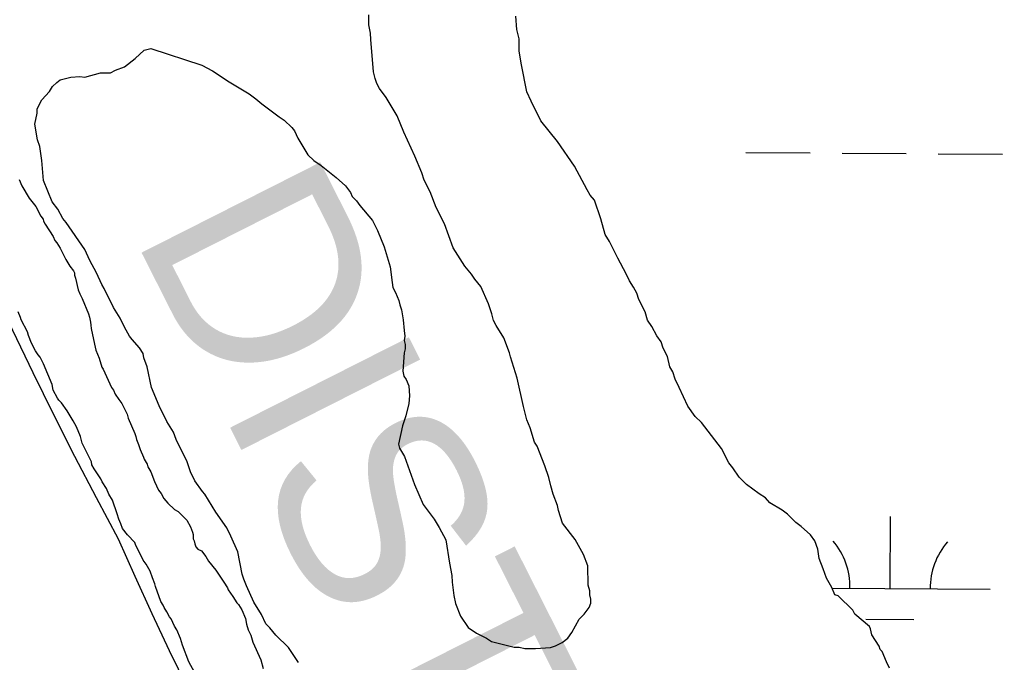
# Model space of a CAD drawing. Extents: x 3172231 to 3210228, y 940198 to 965780.
# Drawn here: x 3187806.4 to 3188297, y 949555.5 to 949876.3 of the extents above; entities that cross this region are included whole.
import ezdxf

# ---------------------------------------------------------------- set-up
doc = ezdxf.new("R2010")
doc.units = 0
for name, color, linetype in [('V-LEVE-TOET', 7, 'Continuous'), ('V-SITE-VEGE', 7, 'Continuous'), ('V-TOPO-GNAM-IDEN', 7, 'Continuous'), ('V-TOPO-SHOR', 7, 'Continuous'), ('V-WETL-SWMP', 7, 'Continuous')]:
    doc.layers.add(name, color=color, linetype=linetype)

msp = doc.modelspace()

# ---------------------------------------------------------------- linework, layer by layer
at = {"layer": 'V-LEVE-TOET'}
for points in [[(3187723.247, 949896.173), (3187740.706, 949859.362), (3187757.635, 949822.304), (3187774.031, 949785.01), (3187783.407, 949763.649), (3187793.018, 949742.387), (3187802.863, 949721.229), (3187812.937, 949700.177), (3187823.24, 949679.239)], [(3187823.24, 949679.239), (3187833.773, 949658.412), (3187844.529, 949637.707), (3187855.51, 949617.125), (3187863.823, 949598.476), (3187872.345, 949579.919), (3187881.076, 949561.456), (3187890.011, 949543.09)]]:
    msp.add_lwpolyline(points, dxfattribs=at)
at = {"layer": 'V-SITE-VEGE'}
for p, q in [((3187980.723, 949873.786), (3187980.68, 949878.755)), ((3187981.594, 949869.655), (3187980.723, 949873.786)), ((3187981.624, 949866.344), (3187981.594, 949869.655)), ((3187983.017, 949850.208), (3187981.624, 949866.344)), ((3187864.118, 949856.964), (3187868.634, 949861.148)), ((3187868.634, 949861.148), (3187871.937, 949862.006)), ((3187871.937, 949862.006), (3187897.275, 949853.548)), ((3187858.775, 949852.774), (3187864.118, 949856.964)), ((3187838.948, 949847.621), (3187846.796, 949849.763)), ((3187846.796, 949849.763), (3187851.765, 949849.81)), ((3187851.765, 949849.81), (3187854.237, 949851.076)), ((3187854.237, 949851.076), (3187858.775, 949852.774)), ((3187897.275, 949853.548), (3187902.686, 949850.699)), ((3187902.686, 949850.699), (3187906.016, 949848.659)), ((3187983.875, 949846.902), (3187983.017, 949850.208)), ((3187822.845, 949842.915), (3187824.897, 949845.004)), ((3187824.897, 949845.004), (3187826.539, 949846.261)), ((3187826.539, 949846.261), (3187831.911, 949847.553)), ((3187831.911, 949847.553), (3187836.46, 949848.01)), ((3187836.46, 949848.01), (3187838.948, 949847.621)), ((3187906.016, 949848.659), (3187910.184, 949845.8)), ((3187910.184, 949845.8), (3187921.01, 949839.277)), ((3187984.727, 949844.426), (3187983.875, 949846.902)), ((3187817.524, 949836.24), (3187821.213, 949840.414)), ((3187821.213, 949840.414), (3187822.845, 949842.915)), ((3187985.993, 949841.954), (3187984.727, 949844.426)), ((3187989.347, 949837.43), (3187985.993, 949841.954)), ((3187816.302, 949834.157), (3187817.524, 949836.24)), ((3187921.01, 949839.277), (3187924.346, 949836.824)), ((3187924.346, 949836.824), (3187927.266, 949834.366)), ((3187994.813, 949828.374), (3187989.347, 949837.43)), ((3187815.083, 949831.663), (3187816.302, 949834.157)), ((3187815.099, 949829.592), (3187815.083, 949831.663)), ((3187927.266, 949834.366), (3187936.026, 949827.821)), ((3187813.911, 949824.198), (3187815.099, 949829.592)), ((3187936.026, 949827.821), (3187938.522, 949826.191)), ((3187938.522, 949826.191), (3187942.284, 949822.498)), ((3187998.205, 949820.122), (3187994.813, 949828.374)), ((3187815.226, 949816.344), (3187813.911, 949824.198)), ((3187942.284, 949822.498), (3187943.542, 949820.856)), ((3187943.542, 949820.856), (3187945.231, 949817.145)), ((3188003.698, 949808.166), (3187998.205, 949820.122)), ((3187816.498, 949813.043), (3187815.226, 949816.344)), ((3187945.231, 949817.145), (3187950.28, 949808.91)), ((3187817.393, 949806.014), (3187816.498, 949813.043)), ((3187818.315, 949796.083), (3187817.393, 949806.014)), ((3187950.28, 949808.91), (3187953.202, 949806.038)), ((3187953.202, 949806.038), (3187956.952, 949803.591)), ((3188007.085, 949799.917), (3188003.698, 949808.166)), ((3187956.952, 949803.591), (3187964.462, 949797.449)), ((3187822.554, 949785.36), (3187818.315, 949796.083)), ((3187964.462, 949797.449), (3187969.056, 949793.349)), ((3188008.365, 949796.204), (3188007.085, 949799.917)), ((3188011.316, 949790.435), (3188008.365, 949796.204)), ((3187969.056, 949793.349), (3187971.569, 949790.062)), ((3187971.569, 949790.062), (3187972.419, 949788)), ((3187972.419, 949788), (3187974.507, 949785.95)), ((3187974.507, 949785.95), (3187976.187, 949783.482)), ((3188014.288, 949782.595), (3188011.316, 949790.435)), ((3187825.487, 949781.659), (3187822.554, 949785.36)), ((3187828.012, 949777.129), (3187825.487, 949781.659)), ((3187976.187, 949783.482), (3187982.466, 949776.086)), ((3188018.509, 949774.352), (3188014.288, 949782.595)), ((3187829.689, 949775.073), (3187828.012, 949777.129)), ((3187982.466, 949776.086), (3187984.997, 949771.14)), ((3187838.926, 949761.496), (3187829.689, 949775.073)), ((3187984.997, 949771.14), (3187988.387, 949762.891)), ((3188022.758, 949762.385), (3188018.509, 949774.352)), ((3187841.459, 949756.137), (3187838.926, 949761.496)), ((3187988.387, 949762.891), (3187991.379, 949752.983)), ((3188028.64, 949753.329), (3188022.758, 949762.385)), ((3187844.83, 949749.958), (3187841.459, 949756.137)), ((3187991.379, 949752.983), (3187992.28, 949745.125)), ((3188031.991, 949749.221), (3188028.64, 949753.329)), ((3187847.366, 949744.185), (3187844.83, 949749.958)), ((3188033.67, 949746.753), (3188031.991, 949749.221)), ((3188036.603, 949743.052), (3188033.67, 949746.753)), ((3187848.629, 949742.126), (3187847.366, 949744.185)), ((3187853.27, 949732.646), (3187848.629, 949742.126)), ((3187992.28, 949745.125), (3187992.716, 949742.643)), ((3187992.716, 949742.643), (3187993.982, 949740.171)), ((3188040.41, 949734.393), (3188036.603, 949743.052)), ((3187993.982, 949740.171), (3187995.678, 949736.046)), ((3187856.635, 949727.295), (3187853.27, 949732.646)), ((3187995.678, 949736.046), (3187996.11, 949733.98)), ((3187996.11, 949733.98), (3187996.962, 949731.503)), ((3188042.114, 949729.441), (3188040.41, 949734.393)), ((3187858.748, 949722.761), (3187856.635, 949727.295)), ((3187996.962, 949731.503), (3187997.836, 949726.543)), ((3188042.97, 949726.136), (3188042.114, 949729.441)), ((3187861.276, 949718.228), (3187858.748, 949722.761)), ((3187997.836, 949726.543), (3187998.299, 949721.165)), ((3188044.238, 949723.664), (3188042.97, 949726.136)), ((3188048.02, 949717.489), (3188044.238, 949723.664)), ((3187862.531, 949716.584), (3187861.276, 949718.228)), ((3187998.299, 949721.165), (3187998.741, 949718.269)), ((3187998.741, 949718.269), (3187998.346, 949716.197)), ((3188050.988, 949710.063), (3188048.02, 949717.489)), ((3187866.297, 949712.48), (3187862.531, 949716.584)), ((3187867.981, 949709.596), (3187866.297, 949712.48)), ((3187998.346, 949716.197), (3187998.78, 949714.13)), ((3187998.78, 949714.13), (3187998.799, 949712.058)), ((3187868.415, 949707.53), (3187867.981, 949709.596)), ((3187870.113, 949702.991), (3187868.415, 949707.53)), ((3187998.404, 949709.985), (3187997.66, 949700.869)), ((3187998.799, 949712.058), (3187998.404, 949709.985)), ((3188051.422, 949707.997), (3188050.988, 949710.063)), ((3188054.834, 949697.263), (3188051.422, 949707.997)), ((3187872.279, 949692.659), (3187870.113, 949702.991)), ((3187997.66, 949700.869), (3187998.098, 949698.389)), ((3187998.098, 949698.389), (3187999.356, 949696.745)), ((3187876.091, 949683.586), (3187872.279, 949692.659)), ((3187999.356, 949696.745), (3188000.63, 949693.445)), ((3188000.63, 949693.445), (3188001.088, 949688.479)), ((3188057.863, 949683.214), (3188054.834, 949697.263)), ((3188001.088, 949688.479), (3188000.71, 949684.75)), ((3187879.89, 949675.755), (3187876.091, 949683.586)), ((3188000.71, 949684.75), (3187999.112, 949678.524)), ((3188059.581, 949676.605), (3188057.863, 949683.214)), ((3187999.112, 949678.524), (3187997.502, 949673.541)), ((3187883.253, 949670.403), (3187879.89, 949675.755)), ((3187997.502, 949673.541), (3187995.518, 949664.413)), ((3188061.277, 949672.48), (3188059.581, 949676.605)), ((3187884.529, 949666.688), (3187883.253, 949670.403)), ((3188063.413, 949665.462), (3188061.277, 949672.48)), ((3187890.015, 949655.56), (3187884.529, 949666.688)), ((3187995.518, 949664.413), (3187995.95, 949662.347)), ((3188064.675, 949663.403), (3188063.413, 949665.462)), ((3188068.492, 949653.501), (3188064.675, 949663.403)), ((3187995.95, 949662.347), (3187998.473, 949658.23)), ((3187998.473, 949658.23), (3188003.573, 949644.199)), ((3187891.717, 949650.607), (3187890.015, 949655.56)), ((3188070.618, 949647.724), (3188068.492, 949653.501)), ((3187893.831, 949646.073), (3187891.717, 949650.607)), ((3187897.607, 949640.726), (3187893.831, 949646.073)), ((3188003.573, 949644.199), (3188007.806, 949634.301)), ((3188071.484, 949643.593), (3188070.618, 949647.724)), ((3188072.764, 949639.462), (3188071.484, 949643.593)), ((3187898.86, 949639.495), (3187897.607, 949640.726)), ((3187904.329, 949630.437), (3187898.86, 949639.495)), ((3188074.888, 949633.687), (3188072.764, 949639.462)), ((3188007.806, 949634.301), (3188013.258, 949626.9)), ((3188075.326, 949631.207), (3188074.888, 949633.687)), ((3187909.785, 949622.622), (3187904.329, 949630.437)), ((3188077.454, 949625.016), (3188075.326, 949631.207)), ((3188013.258, 949626.9), (3188015.781, 949622.781)), ((3188083.742, 949616.793), (3188077.454, 949625.016)), ((3187911.894, 949618.501), (3187909.785, 949622.622)), ((3188015.781, 949622.781), (3188019.152, 949616.602)), ((3187915.279, 949610.663), (3187911.894, 949618.501)), ((3188019.152, 949616.602), (3188020.915, 949605.025)), ((3188087.952, 949609.379), (3188083.742, 949616.793)), ((3187917.452, 949599.506), (3187915.279, 949610.663)), ((3188090.078, 949603.604), (3188087.952, 949609.379)), ((3188020.915, 949605.025), (3188022.216, 949598.828)), ((3187918.304, 949597.03), (3187917.452, 949599.506)), ((3188090.164, 949594.079), (3188090.078, 949603.604)), ((3187919.576, 949593.728), (3187918.304, 949597.03)), ((3188022.216, 949598.828), (3188022.246, 949595.514)), ((3188022.246, 949595.514), (3188023.135, 949588.899)), ((3187923.381, 949585.483), (3187919.576, 949593.728)), ((3188091.02, 949591.189), (3188090.164, 949594.079)), ((3188091.041, 949589.118), (3188091.02, 949591.189)), ((3187927.166, 949579.306), (3187923.381, 949585.483)), ((3188023.135, 949588.899), (3188024.004, 949584.766)), ((3188024.004, 949584.766), (3188026.545, 949578.579)), ((3188090.684, 949582.905), (3188091.491, 949584.981)), ((3188091.473, 949587.054), (3188091.041, 949589.118)), ((3188091.491, 949584.981), (3188091.473, 949587.054)), ((3188088.231, 949579.568), (3188090.684, 949582.905)), ((3187929.277, 949574.772), (3187927.166, 949579.306)), ((3187931.366, 949572.72), (3187929.277, 949574.772)), ((3188026.545, 949578.579), (3188030.326, 949572.818)), ((3188082.105, 949570.404), (3188085.769, 949577.06)), ((3188085.769, 949577.06), (3188088.231, 949579.568)), ((3187934.299, 949569.021), (3187931.366, 949572.72)), ((3188030.326, 949572.818), (3188034.493, 949569.957)), ((3188034.493, 949569.957), (3188039.484, 949567.52)), ((3188080.061, 949567.485), (3188082.105, 949570.404)), ((3187940.568, 949562.869), (3187934.299, 949569.021)), ((3188039.484, 949567.52), (3188041.985, 949565.888)), ((3188041.985, 949565.888), (3188053.188, 949563.094)), ((3188073.887, 949563.701), (3188077.184, 949565.388)), ((3188077.184, 949565.388), (3188080.061, 949567.485)), ((3187945.606, 949555.464), (3187940.568, 949562.869)), ((3188053.188, 949563.094), (3188055.674, 949563.117)), ((3188055.674, 949563.117), (3188058.58, 949562.316)), ((3188058.58, 949562.316), (3188063.962, 949562.365)), ((3188063.962, 949562.365), (3188071.411, 949562.851)), ((3188071.411, 949562.851), (3188073.887, 949563.701))]:
    msp.add_line(p, q, dxfattribs=at)
at = {"layer": 'V-TOPO-SHOR'}
for points in [[(3187806.227, 949796.568), (3187807.526, 949793.29), (3187811.126, 949787.246), (3187814.458, 949782.972), (3187817.035, 949778.186), (3187818.063, 949776.676), (3187818.325, 949775.664), (3187819.097, 949774.153), (3187823.205, 949768.114), (3187823.984, 949766.096), (3187825.01, 949764.841), (3187826.552, 949762.322)], [(3187826.552, 949762.322), (3187829.39, 949756.526), (3187831.446, 949753.251), (3187833.241, 949750.99), (3187833.757, 949749.983), (3187833.769, 949748.717), (3187834.289, 949747.201), (3187835.61, 949741.389), (3187836.388, 949739.372), (3187837.674, 949737.105), (3187840.783, 949729.537), (3187841.308, 949727.77), (3187841.836, 949725.243), (3187841.852, 949723.723), (3187842.119, 949722.208), (3187843.712, 949714.372), (3187844.498, 949711.341), (3187846.057, 949707.304), (3187847.366, 949702.758), (3187848.134, 949701.752), (3187852.271, 949692.675), (3187853.295, 949691.42), (3187854.073, 949689.401), (3187855.873, 949686.632), (3187857.411, 949684.621), (3187859.991, 949679.329), (3187860.516, 949677.307), (3187863.879, 949669.742), (3187864.399, 949668.226), (3187864.667, 949666.711), (3187865.703, 949664.188), (3187866.486, 949661.663), (3187868.294, 949657.882), (3187868.556, 949656.872), (3187870.1, 949654.353), (3187870.365, 949653.09), (3187871.907, 949650.573), (3187873.725, 949645.778), (3187875.79, 949641.494), (3187877.074, 949639.733), (3187878.362, 949637.214), (3187880.408, 949634.953), (3187883.732, 949631.692), (3187885.514, 949630.697), (3187889.857, 949626.433), (3187891.662, 949623.156), (3187892.7, 949620.381), (3187892.962, 949619.371), (3187892.985, 949617.092), (3187893.499, 949616.084), (3187893.767, 949614.569), (3187894.287, 949613.053), (3187895.309, 949612.05), (3187897.091, 949611.054), (3187899.395, 949608.29), (3187900.683, 949606.023), (3187904.269, 949601.498), (3187908.378, 949595.461), (3187910.178, 949592.69), (3187910.44, 949591.68), (3187912.748, 949588.412), (3187914.804, 949585.137), (3187915.572, 949584.385), (3187917.37, 949581.616), (3187919.183, 949577.33), (3187919.715, 949574.549), (3187920.5, 949571.772), (3187921.792, 949568.999), (3187922.838, 949565.464), (3187926.719, 949556.637), (3187928.024, 949552.344)], [(3187857.739, 949622.335), (3187856.956, 949624.604), (3187855.922, 949626.875), (3187855.138, 949629.652), (3187852.795, 949636.468), (3187850.995, 949639.489), (3187849.702, 949642.264), (3187847.646, 949645.535), (3187846.872, 949647.046), (3187843.534, 949652.08), (3187842.502, 949654.095), (3187842.235, 949655.613), (3187837.59, 949664.937), (3187836.8, 949668.222), (3187834.729, 949673.015), (3187833.181, 949676.04), (3187830.097, 949681.074), (3187827.273, 949685.1), (3187825.995, 949686.353), (3187825.227, 949687.359), (3187823.162, 949691.391), (3187822.63, 949694.17), (3187818.229, 949704.513), (3187816.678, 949707.79), (3187815.654, 949709.045), (3187814.37, 949711.058), (3187812.31, 949714.839), (3187810.753, 949718.622), (3187810.231, 949720.389), (3187807.137, 949726.439), (3187806.87, 949727.7), (3187805.578, 949730.475)], [(3187893.605, 949550.503), (3187890.771, 949555.793), (3187887.654, 949564.12), (3187886.611, 949567.403), (3187884.799, 949571.692), (3187883.769, 949573.453), (3187881.96, 949577.236), (3187881.192, 949578.241), (3187879.902, 949580.76), (3187878.618, 949582.776), (3187878.1, 949584.035), (3187876.818, 949585.796), (3187874.215, 949593.368), (3187873.949, 949594.632), (3187872.654, 949597.658), (3187871.612, 949600.939), (3187869.554, 949604.466), (3187868.016, 949606.477), (3187864.145, 949614.29), (3187863.881, 949615.302), (3187860.301, 949619.066), (3187857.739, 949622.335)]]:
    msp.add_lwpolyline(points, dxfattribs=at)
at = {"layer": 'V-WETL-SWMP'}
for p, q in [((3188168.969, 949810.069), (3188200.968, 949809.851)), ((3188216.967, 949809.742), (3188248.967, 949809.524)), ((3188264.966, 949809.415), (3188296.966, 949809.197)), ((3188240.896, 949592.331), (3188241.141, 949628.33)), ((3188211.933, 949592.528), (3188290.895, 949591.991)), ((3188228.791, 949576.982), (3188252.791, 949576.819))]:
    msp.add_line(p, q, dxfattribs=at)
for points in [[(3188169.32, 949644.275), (3188165.656, 949647.871), (3188162.501, 949652.509), (3188160.403, 949655.082), (3188156.705, 949662.308), (3188146.731, 949675.18), (3188143.591, 949678.263), (3188139.912, 949683.415), (3188135.677, 949692.71), (3188133.564, 949696.839), (3188132.493, 949700.459), (3188130.913, 949703.038), (3188129.827, 949708.214), (3188127.714, 949712.343), (3188126.648, 949715.444), (3188124.545, 949718.536), (3188121.908, 949723.179), (3188119.805, 949726.271), (3188118.729, 949730.41), (3188115.56, 949736.604), (3188114.493, 949739.706), (3188112.909, 949742.802), (3188110.805, 949745.894), (3188109.216, 949749.51), (3188104.995, 949757.25), (3188100.769, 949765.508), (3188098.66, 949769.118), (3188096.513, 949776.878), (3188093.315, 949786.183), (3188091.216, 949788.756), (3188089.637, 949791.334), (3188083.302, 949803.203), (3188074.889, 949815.571), (3188066.495, 949825.865), (3188061.736, 949835.674), (3188059.618, 949840.322), (3188056.899, 949853.78), (3188055.799, 949860.512), (3188055.741, 949866.735), (3188054.661, 949871.392), (3188054.079, 949878.129)], [(3188240.707, 949552.629), (3188239.122, 949555.726), (3188237, 949560.892), (3188235.953, 949561.92), (3188235.42, 949563.471), (3188231.736, 949569.141), (3188231.189, 949572.247), (3188230.661, 949573.28), (3188223.343, 949579.435), (3188222.286, 949581.499), (3188214.958, 949588.691), (3188213.398, 949589.195), (3188211.808, 949592.811), (3188209.172, 949597.454), (3188207.573, 949602.106), (3188205.45, 949607.272), (3188204.888, 949611.935), (3188203.293, 949616.069), (3188201.19, 949619.161), (3188196.484, 949623.266), (3188193.872, 949625.316), (3188189.685, 949629.425), (3188187.072, 949631.475), (3188180.816, 949635.047), (3188178.717, 949637.621), (3188175.587, 949639.666), (3188169.32, 949644.275)]]:
    msp.add_lwpolyline(points, dxfattribs=at)
for centre, start, end in [((3188185.658, 949593.182), 358.83817, 40.38182), ((3188296.141, 949592.43), 138.83816, 180.38182)]:
    msp.add_arc(centre, 35.246, start, end, dxfattribs=at)

# ---------------------------------------------------------------- texts
at = {"layer": 'V-TOPO-GNAM-IDEN'}
msp.add_text('DISTRICT', height=99.9998, rotation=296.83771, dxfattribs=at).set_placement((3187862.299, 949769.794))

doc.saveas('drawing.dxf')
